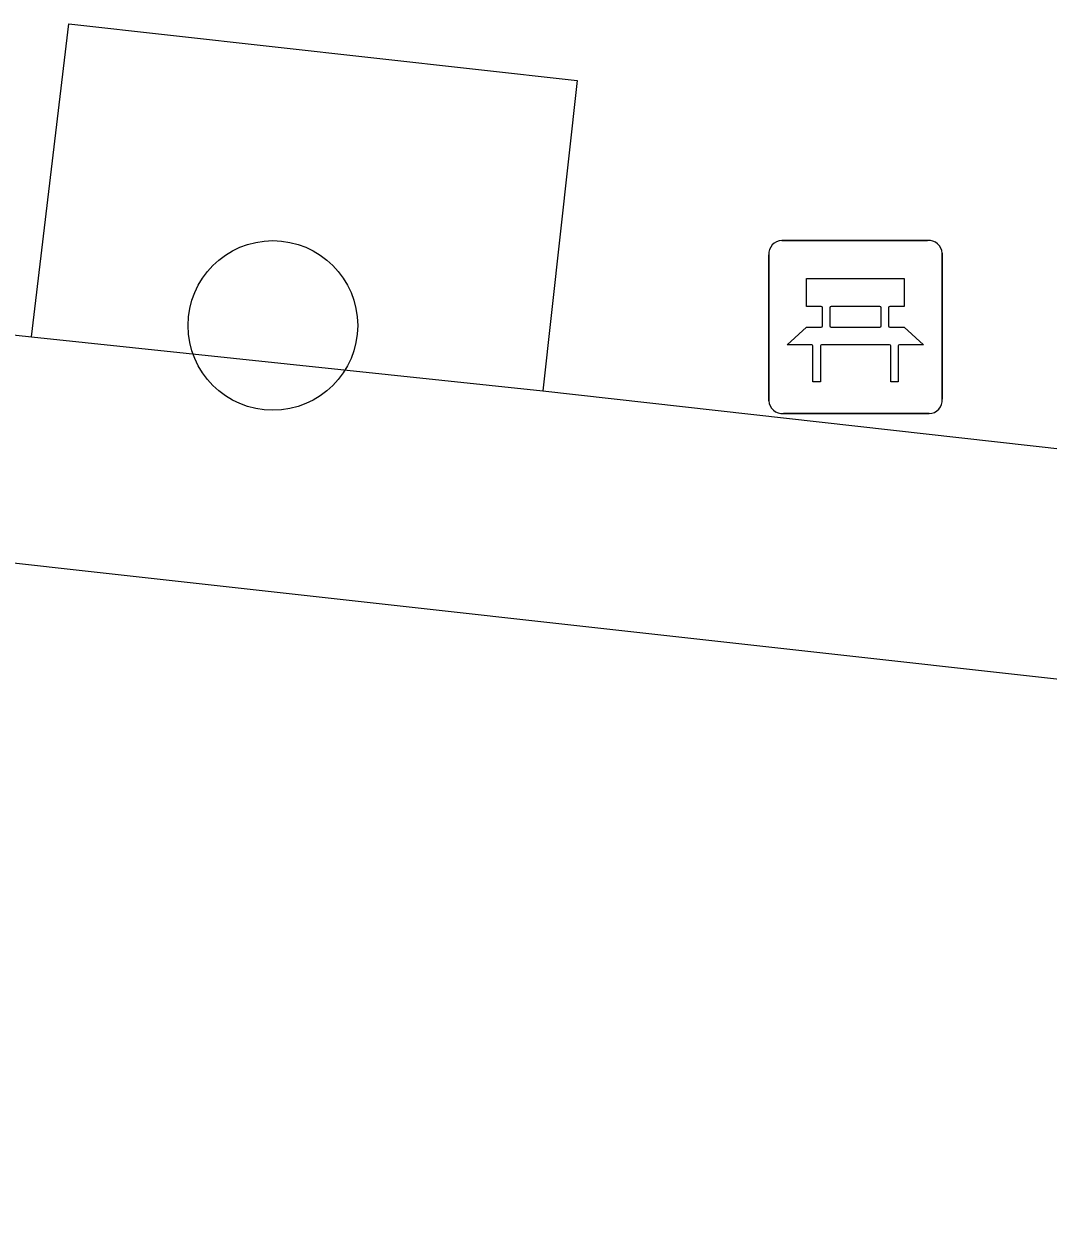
# Model space of a CAD drawing. Extents: x 162026 to 163499, y 387297 to 388169.
# Drawn here: x 162301.86 to 162307.77, y 387544.33 to 387551.17 of the extents above; entities that cross this region are included whole.
import ezdxf

# ---------------------------------------------------------------- set-up
doc = ezdxf.new("R2010")
doc.units = 0
for name, color, linetype in [('IMGEO_Bank', 7, 'Continuous'), ('IMGEO_Boom', 7, 'Continuous'), ('IMGEO_Groenvoorziening', 7, 'Continuous'), ('IMGEO_Rijbaan_lokaal_gesloten', 7, 'Continuous'), ('IMGEO_Voetpad_open', 7, 'Continuous')]:
    doc.layers.add(name, color=color, linetype=linetype)

msp = doc.modelspace()

# ---------------------------------------------------------------- linework, layer by layer
at = {"layer": 'IMGEO_Bank'}
for p, q in [((162306.2349, 387549.9195), (162307.0758, 387549.9195)), ((162307.0758, 387549.9195), (162306.2349, 387549.9195)), ((162306.1605, 387548.9949), (162306.1605, 387549.8358)), ((162306.1605, 387549.8358), (162306.1605, 387548.9949)), ((162307.1595, 387549.8451), (162307.1595, 387549.0042)), ((162307.1595, 387549.0042), (162307.1595, 387549.8451)), ((162306.4691, 387549.4264), (162306.4691, 387549.5316)), ((162306.5127, 387549.5316), (162306.5127, 387549.4264)), ((162306.801, 387549.538), (162306.519, 387549.538)), ((162306.8073, 387549.4264), (162306.8073, 387549.5316)), ((162306.8509, 387549.5316), (162306.8509, 387549.4264)), ((162306.519, 387549.42), (162306.801, 387549.42)), ((162306.8568, 387549.3177), (162306.4637, 387549.3177)), ((162307.0851, 387548.9205), (162306.2442, 387548.9205)), ((162306.2442, 387548.9205), (162307.0851, 387548.9205))]:
    msp.add_line(p, q, dxfattribs=at)
for points in [[(162306.4627, 387549.538), (162306.3766, 387549.538), (162306.3766, 387549.699), (162306.9405, 387549.699), (162306.9405, 387549.538), (162306.8573, 387549.538)], [(162306.4074, 387549.3177), (162306.265, 387549.3177), (162306.3766, 387549.42), (162306.4627, 387549.42)], [(162306.8573, 387549.42), (162306.9405, 387549.42), (162307.0521, 387549.3177), (162306.9131, 387549.3177)], [(162306.4574, 387549.3113), (162306.4574, 387549.1038), (162306.4138, 387549.1038), (162306.4138, 387549.3113)], [(162306.9067, 387549.3113), (162306.9067, 387549.1038), (162306.8631, 387549.1038), (162306.8631, 387549.3113)]]:
    msp.add_lwpolyline(points, dxfattribs=at)
for centre, radius, start, end in [((162306.2382, 387549.8416), 0.0779, 92.4484, 184.28452), ((162306.2382, 387549.8416), 0.0779, 92.4484, 184.28452), ((162307.0816, 387549.8418), 0.0779, 2.4484, 94.28452), ((162307.0816, 387549.8418), 0.0779, 2.4484, 94.28452), ((162306.4624, 387549.5313), 0.00671, 2.89567, 87.10433), ((162306.5194, 387549.5313), 0.00671, 92.89567, 177.10433), ((162306.8006, 387549.5313), 0.00671, 2.89567, 87.10433), ((162306.8576, 387549.5313), 0.00671, 92.89567, 177.10433), ((162306.4624, 387549.4267), 0.00671, 272.89567, 357.10433), ((162306.5194, 387549.4267), 0.00671, 182.89567, 267.10433), ((162306.8006, 387549.4267), 0.00671, 272.89567, 357.10433), ((162306.8576, 387549.4267), 0.00671, 182.89567, 267.10433), ((162306.4071, 387549.311), 0.00671, 2.89567, 87.10433), ((162306.4641, 387549.311), 0.00671, 92.89567, 177.10433), ((162306.8564, 387549.311), 0.00671, 2.89567, 87.10433), ((162306.9134, 387549.311), 0.00671, 92.89567, 177.10433), ((162306.2384, 387548.9982), 0.0779, 182.4484, 274.28452), ((162306.2384, 387548.9982), 0.0779, 182.4484, 274.28452), ((162307.0818, 387548.9984), 0.0779, 272.4484, 4.28452), ((162307.0818, 387548.9984), 0.0779, 272.4484, 4.28452)]:
    msp.add_arc(centre, radius, start, end, dxfattribs=at)
at = {"layer": 'IMGEO_Boom'}
msp.add_circle((162303.3, 387549.429), 0.4892, dxfattribs=at)
at = {"layer": 'IMGEO_Groenvoorziening'}
msp.add_lwpolyline([(162301.909, 387549.364), (162304.856, 387549.053)], dxfattribs=at)
at = {"layer": 'IMGEO_Rijbaan_lokaal_gesloten'}
msp.add_lwpolyline([(162335.41, 387544.327), (162331.98, 387544.706), (162318.59, 387546.192), (162300.729, 387548.178), (162295.461, 387548.755)], dxfattribs=at)
at = {"layer": 'IMGEO_Voetpad_open'}
for points in [[(162301.909, 387549.364), (162302.123, 387551.169), (162305.055, 387550.842), (162304.856, 387549.053)], [(162295.461, 387548.755), (162295.563, 387550.049), (162301.909, 387549.364)], [(162304.856, 387549.053), (162317.521, 387547.632)]]:
    msp.add_lwpolyline(points, dxfattribs=at)

doc.saveas('drawing.dxf')
